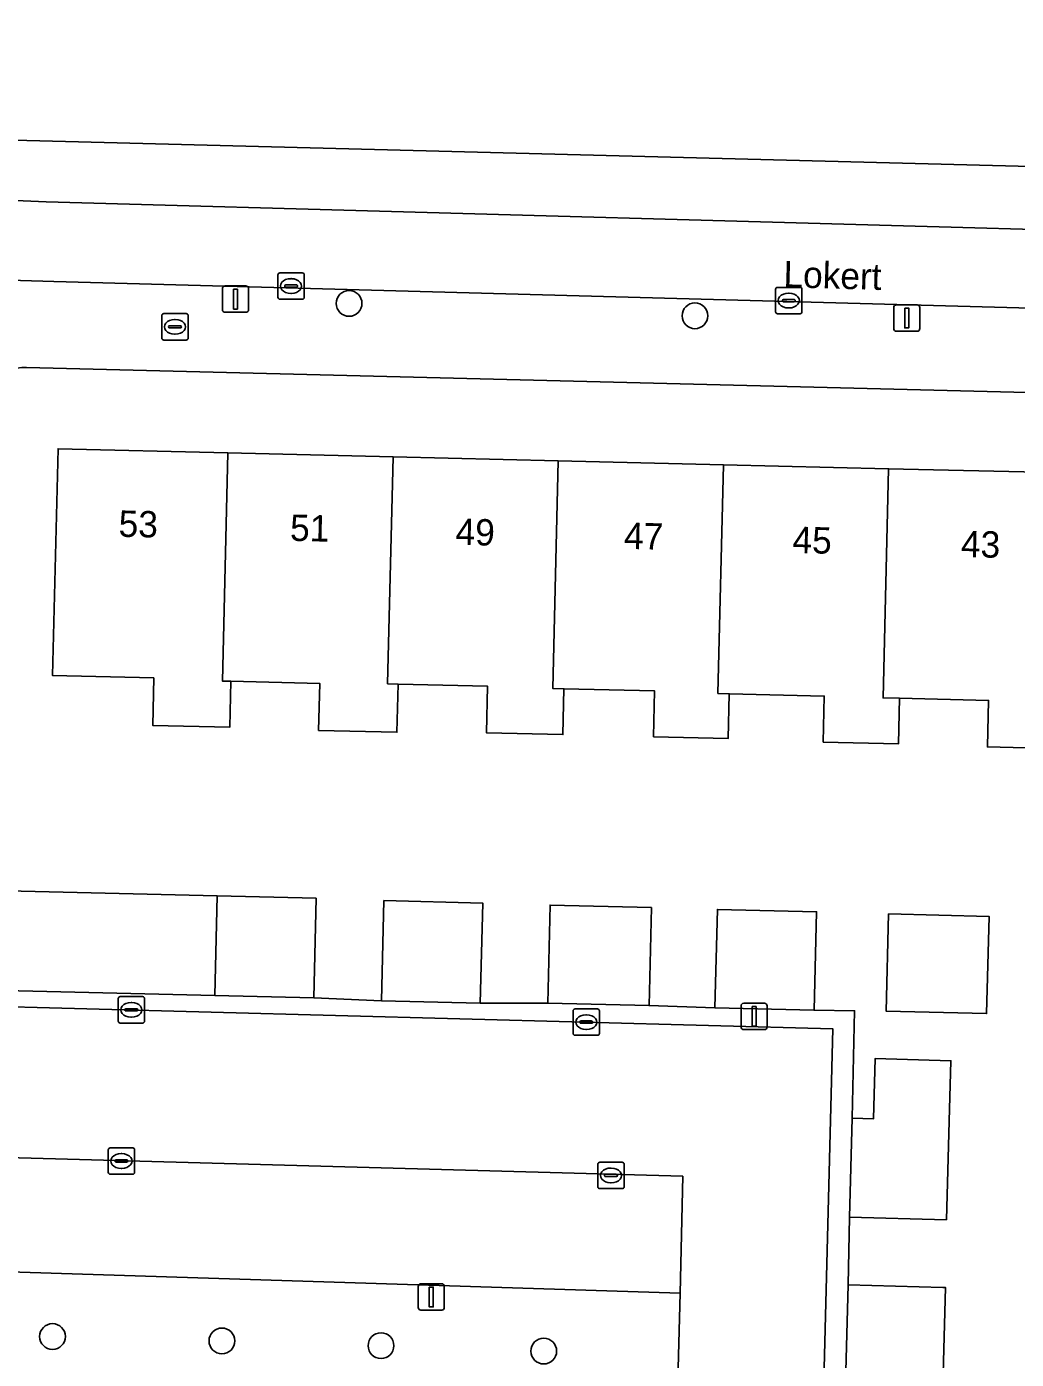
# Model space of a CAD drawing. Extents: x 162082 to 163401, y 388089 to 388636.
# Drawn here: x 162543.3 to 162580.8, y 388329.4 to 388380 of the extents above; entities that cross this region are included whole.
import ezdxf

# ---------------------------------------------------------------- set-up
doc = ezdxf.new("R2010")
doc.units = 0
for name, color, linetype in [('IMGEO_Boom', 7, 'Continuous'), ('IMGEO_Brandkraan', 7, 'Continuous'), ('IMGEO_Erf', 7, 'Continuous'), ('IMGEO_Fietspad_open', 7, 'Continuous'), ('IMGEO_Kolk', 7, 'Continuous'), ('IMGEO_Lichtmast', 7, 'Continuous'), ('IMGEO_Openbare_ruimte_label', 7, 'Continuous'), ('IMGEO_Pand', 7, 'Continuous'), ('IMGEO_Pand_nummerreeks', 7, 'Continuous'), ('IMGEO_Parkeervlak_open', 7, 'Continuous'), ('IMGEO_Rijbaan_lokaal_open', 7, 'Continuous'), ('IMGEO_Voetpad_open', 7, 'Continuous')]:
    doc.layers.add(name, color=color, linetype=linetype)

msp = doc.modelspace()

# ---------------------------------------------------------------- linework, layer by layer
at = {"layer": 'IMGEO_Boom'}
for centre in [(162555.504, 388369.491), (162568.623, 388369.021), (162544.255, 388330.306), (162550.681, 388330.14), (162556.714, 388329.96), (162562.886, 388329.755)]:
    msp.add_circle(centre, 0.489, dxfattribs=at)
at = {"layer": 'IMGEO_Brandkraan'}
for p, q in [((162548.399, 388368.176), (162548.399, 388369.028)), ((162548.474, 388369.102), (162549.326, 388369.102)), ((162548.887, 388368.882), (162548.912, 388368.882)), ((162549.4, 388369.028), (162549.4, 388368.176)), ((162548.658, 388368.596), (162548.658, 388368.608)), ((162549.096, 388368.559), (162548.698, 388368.559)), ((162548.701, 388368.645), (162549.099, 388368.645)), ((162548.91, 388368.322), (162548.885, 388368.322)), ((162549.142, 388368.608), (162549.142, 388368.596)), ((162549.326, 388368.102), (162548.474, 388368.102))]:
    msp.add_line(p, q, dxfattribs=at)
for points in [[(162548.399, 388368.176), (162548.399, 388369.028)], [(162548.474, 388369.102), (162549.326, 388369.102)], [(162549.4, 388369.028), (162549.4, 388368.176)], [(162549.326, 388368.102), (162548.474, 388368.102)]]:
    msp.add_lwpolyline(points, dxfattribs=at)
for centre, radius, start, end in [((162548.476, 388369.026), 0.0765, 91.552, 178.448), ((162548.476, 388369.026), 0.0765, 91.552, 178.448), ((162549.324, 388369.026), 0.0765, 1.552, 88.448), ((162549.324, 388369.026), 0.0765, 1.552, 88.448), ((162548.698, 388368.605), 0.0403, 85.8775, 175.7526), ((162548.695, 388368.595), 0.0366, 178.938, 274.7102), ((162549.099, 388368.602), 0.043, 264.8664, 352.4533), ((162549.103, 388368.607), 0.0386, 1.7309, 96.639), ((162548.476, 388368.178), 0.0765, 181.552, 268.448), ((162548.476, 388368.178), 0.0765, 181.552, 268.448), ((162549.324, 388368.178), 0.0765, 271.552, 358.448), ((162549.324, 388368.178), 0.0765, 271.552, 358.448)]:
    msp.add_arc(centre, radius, start, end, dxfattribs=at)
for centre, major_axis, ratio, start_param, end_param in [((162548.886, 388368.602), (-0.387, 0.002), 0.722429, 4.712389, 7.853982), ((162548.911, 388368.602), (-0.39, 0.002), 0.717154, 1.570796, 4.712389)]:
    msp.add_ellipse(centre, major_axis=major_axis, ratio=ratio, start_param=start_param, end_param=end_param, dxfattribs=at)
at = {"layer": 'IMGEO_Erf'}
for points in [[(162544.566, 388454.63), (162544.543, 388453.83), (162544.152, 388440.133), (162546.495, 388440.044), (162546.386, 388437.172), (162546.278, 388437.177), (162544.069, 388437.261), (162542.31, 388375.7), (162595.542, 388374.322), (162601.897, 388374.162), (162603.561, 388435.824)], [(162598.183, 388356.743), (162598.282, 388360.276), (162598.435, 388365.687), (162543.273, 388367.06)], [(162582.63, 388352.598), (162579.717, 388352.668), (162579.759, 388354.431), (162576.382, 388354.512), (162576.34, 388352.782), (162573.487, 388352.85), (162573.529, 388354.6), (162569.92, 388354.687), (162569.879, 388352.985), (162567.051, 388353.053), (162567.093, 388354.795), (162563.655, 388354.878), (162563.613, 388353.137), (162560.71, 388353.206), (162560.752, 388354.974), (162557.362, 388355.055), (162557.318, 388353.223), (162554.346, 388353.295), (162554.389, 388355.077), (162551.021, 388355.158), (162550.979, 388353.417), (162548.053, 388353.487), (162548.097, 388355.285), (162544.256, 388355.377), (162544.463, 388363.978), (162550.904, 388363.823), (162557.169, 388363.673), (162563.434, 388363.523), (162569.7, 388363.372), (162575.965, 388363.222), (162582.23, 388363.072)], [(162540.932, 388347.25), (162550.503, 388347.02), (162554.252, 388346.93), (162554.162, 388343.153), (162556.732, 388343.045), (162556.826, 388346.841), (162560.573, 388346.748), (162560.478, 388342.951), (162563.037, 388342.956), (162563.13, 388346.669), (162566.973, 388346.573), (162566.88, 388342.86), (162569.381, 388342.775), (162569.474, 388346.508), (162573.234, 388346.415), (162573.141, 388342.682), (162574.679, 388342.663), (162574.589, 388338.583), (162575.389, 388338.56), (162575.453, 388340.848), (162578.331, 388340.767), (162578.266, 388338.479), (162578.16, 388334.733), (162574.483, 388334.837), (162574.434, 388332.27), (162578.028, 388332.169), (162578.13, 388332.166), (162578.024, 388328.426)]]:
    msp.add_lwpolyline(points, dxfattribs=at)
msp.add_lwpolyline([(162579.779, 388346.241), (162579.687, 388342.554), (162575.873, 388342.649), (162575.966, 388346.336)], close=True, dxfattribs=at)
msp.add_arc((162543.228, 388365.232), 1.829, 88.5964, 178.3582, dxfattribs=at)
at = {"layer": 'IMGEO_Fietspad_open'}
msp.add_lwpolyline([(162605.084, 388371.576), (162601.825, 388371.72), (162544.019, 388373.34), (162542.25, 388373.416), (162541.839, 388373.434), (162541.764, 388370.399), (162544.3, 388370.325), (162598.521, 388368.844), (162606.016, 388368.639)], dxfattribs=at)
at = {"layer": 'IMGEO_Kolk'}
for p, q in [((162552.802, 388369.723), (162552.802, 388370.575)), ((162552.877, 388370.649), (162553.729, 388370.649)), ((162553.29, 388370.429), (162553.315, 388370.429)), ((162553.803, 388370.575), (162553.803, 388369.723)), ((162553.061, 388370.143), (162553.061, 388370.155)), ((162553.499, 388370.106), (162553.101, 388370.106)), ((162553.104, 388370.192), (162553.502, 388370.192)), ((162553.313, 388369.869), (162553.288, 388369.869)), ((162553.545, 388370.155), (162553.545, 388370.143)), ((162571.68, 388369.172), (162571.68, 388370.024)), ((162571.755, 388370.098), (162572.607, 388370.098)), ((162572.168, 388369.878), (162572.193, 388369.878)), ((162572.681, 388370.024), (162572.681, 388369.172)), ((162553.729, 388369.649), (162552.877, 388369.649)), ((162571.939, 388369.592), (162571.939, 388369.604)), ((162572.377, 388369.555), (162571.979, 388369.555)), ((162571.982, 388369.641), (162572.38, 388369.641)), ((162572.191, 388369.318), (162572.166, 388369.318)), ((162572.423, 388369.604), (162572.423, 388369.592)), ((162572.607, 388369.098), (162571.755, 388369.098)), ((162546.744, 388342.271), (162546.744, 388343.123)), ((162546.819, 388343.197), (162547.671, 388343.197)), ((162547.232, 388342.977), (162547.257, 388342.977)), ((162547.745, 388343.123), (162547.745, 388342.271)), ((162547.003, 388342.691), (162547.003, 388342.703)), ((162547.441, 388342.654), (162547.043, 388342.654)), ((162547.046, 388342.74), (162547.444, 388342.74)), ((162547.487, 388342.703), (162547.487, 388342.691)), ((162564, 388341.805), (162564, 388342.657)), ((162564.075, 388342.731), (162564.927, 388342.731)), ((162564.488, 388342.511), (162564.513, 388342.511)), ((162565.001, 388342.657), (162565.001, 388341.805)), ((162547.671, 388342.197), (162546.819, 388342.197)), ((162547.255, 388342.417), (162547.23, 388342.417)), ((162564.259, 388342.225), (162564.259, 388342.237)), ((162564.697, 388342.188), (162564.299, 388342.188)), ((162564.302, 388342.274), (162564.7, 388342.274)), ((162564.743, 388342.237), (162564.743, 388342.225)), ((162564.927, 388341.731), (162564.075, 388341.731)), ((162564.511, 388341.951), (162564.486, 388341.951)), ((162546.443, 388337.463), (162547.295, 388337.463)), ((162546.368, 388336.537), (162546.368, 388337.389)), ((162546.627, 388336.957), (162546.627, 388336.969)), ((162547.065, 388336.92), (162546.667, 388336.92)), ((162546.67, 388337.006), (162547.068, 388337.006)), ((162546.856, 388337.243), (162546.881, 388337.243)), ((162547.111, 388336.969), (162547.111, 388336.957)), ((162547.369, 388337.389), (162547.369, 388336.537)), ((162565.012, 388336.916), (162565.864, 388336.916)), ((162547.295, 388336.463), (162546.443, 388336.463)), ((162546.879, 388336.683), (162546.854, 388336.683)), ((162564.937, 388335.99), (162564.937, 388336.842)), ((162565.196, 388336.41), (162565.196, 388336.422)), ((162565.239, 388336.459), (162565.637, 388336.459)), ((162565.425, 388336.696), (162565.45, 388336.696)), ((162565.68, 388336.422), (162565.68, 388336.41)), ((162565.938, 388336.842), (162565.938, 388335.99)), ((162565.864, 388335.916), (162565.012, 388335.916)), ((162565.634, 388336.373), (162565.236, 388336.373)), ((162565.448, 388336.136), (162565.423, 388336.136))]:
    msp.add_line(p, q, dxfattribs=at)
for points in [[(162552.802, 388369.723), (162552.802, 388370.575)], [(162552.877, 388370.649), (162553.729, 388370.649)], [(162553.803, 388370.575), (162553.803, 388369.723)], [(162571.68, 388369.172), (162571.68, 388370.024)], [(162571.755, 388370.098), (162572.607, 388370.098)], [(162572.681, 388370.024), (162572.681, 388369.172)], [(162553.729, 388369.649), (162552.877, 388369.649)], [(162572.607, 388369.098), (162571.755, 388369.098)], [(162546.744, 388342.271), (162546.744, 388343.123)], [(162546.819, 388343.197), (162547.671, 388343.197)], [(162547.745, 388343.123), (162547.745, 388342.271)], [(162564, 388341.805), (162564, 388342.657)], [(162564.075, 388342.731), (162564.927, 388342.731)], [(162565.001, 388342.657), (162565.001, 388341.805)], [(162547.671, 388342.197), (162546.819, 388342.197)], [(162564.927, 388341.731), (162564.075, 388341.731)], [(162546.443, 388337.463), (162547.295, 388337.463)], [(162546.368, 388336.537), (162546.368, 388337.389)], [(162547.369, 388337.389), (162547.369, 388336.537)], [(162565.012, 388336.916), (162565.864, 388336.916)], [(162547.295, 388336.463), (162546.443, 388336.463)], [(162564.937, 388335.99), (162564.937, 388336.842)], [(162565.938, 388336.842), (162565.938, 388335.99)], [(162565.864, 388335.916), (162565.012, 388335.916)]]:
    msp.add_lwpolyline(points, dxfattribs=at)
for centre, radius, start, end in [((162552.879, 388370.573), 0.0765, 91.552, 178.448), ((162552.879, 388370.573), 0.0765, 91.552, 178.448), ((162553.727, 388370.573), 0.0765, 1.552, 88.448), ((162553.727, 388370.573), 0.0765, 1.552, 88.448), ((162553.101, 388370.152), 0.0403, 85.8775, 175.7526), ((162553.098, 388370.142), 0.0366, 178.938, 274.7102), ((162553.502, 388370.149), 0.043, 264.8664, 352.4533), ((162553.506, 388370.154), 0.0386, 1.7309, 96.639), ((162571.757, 388370.022), 0.0765, 91.552, 178.448), ((162571.757, 388370.022), 0.0765, 91.552, 178.448), ((162572.605, 388370.022), 0.0765, 1.552, 88.448), ((162572.605, 388370.022), 0.0765, 1.552, 88.448), ((162552.879, 388369.725), 0.0765, 181.552, 268.448), ((162552.879, 388369.725), 0.0765, 181.552, 268.448), ((162553.727, 388369.725), 0.0765, 271.552, 358.448), ((162553.727, 388369.725), 0.0765, 271.552, 358.448), ((162571.979, 388369.601), 0.0403, 85.8775, 175.7526), ((162571.976, 388369.591), 0.0366, 178.938, 274.7102), ((162572.38, 388369.598), 0.043, 264.8664, 352.4533), ((162572.384, 388369.603), 0.0386, 1.7309, 96.639), ((162571.757, 388369.174), 0.0765, 181.552, 268.448), ((162571.757, 388369.174), 0.0765, 181.552, 268.448), ((162572.605, 388369.174), 0.0765, 271.552, 358.448), ((162572.605, 388369.174), 0.0765, 271.552, 358.448), ((162546.821, 388343.121), 0.0765, 91.552, 178.448), ((162546.821, 388343.121), 0.0765, 91.552, 178.448), ((162547.669, 388343.121), 0.0765, 1.552, 88.448), ((162547.669, 388343.121), 0.0765, 1.552, 88.448), ((162547.043, 388342.7), 0.0403, 85.8775, 175.7526), ((162547.04, 388342.69), 0.0366, 178.938, 274.7102), ((162547.444, 388342.697), 0.043, 264.8664, 352.4533), ((162547.448, 388342.702), 0.0386, 1.7309, 96.639), ((162564.077, 388342.655), 0.0765, 91.552, 178.448), ((162564.077, 388342.655), 0.0765, 91.552, 178.448), ((162564.925, 388342.655), 0.0765, 1.552, 88.448), ((162564.925, 388342.655), 0.0765, 1.552, 88.448), ((162546.821, 388342.273), 0.0765, 181.552, 268.448), ((162546.821, 388342.273), 0.0765, 181.552, 268.448), ((162547.669, 388342.273), 0.0765, 271.552, 358.448), ((162547.669, 388342.273), 0.0765, 271.552, 358.448), ((162564.299, 388342.234), 0.0403, 85.8775, 175.7526), ((162564.296, 388342.224), 0.0366, 178.938, 274.7102), ((162564.7, 388342.231), 0.043, 264.8664, 352.4533), ((162564.704, 388342.236), 0.0386, 1.7309, 96.639), ((162564.077, 388341.807), 0.0765, 181.552, 268.448), ((162564.077, 388341.807), 0.0765, 181.552, 268.448), ((162564.925, 388341.807), 0.0765, 271.552, 358.448), ((162564.925, 388341.807), 0.0765, 271.552, 358.448), ((162546.445, 388337.387), 0.0765, 91.552, 178.448), ((162546.445, 388337.387), 0.0765, 91.552, 178.448), ((162547.293, 388337.387), 0.0765, 1.552, 88.448), ((162547.293, 388337.387), 0.0765, 1.552, 88.448), ((162546.667, 388336.966), 0.0403, 85.8775, 175.7526), ((162546.664, 388336.956), 0.0366, 178.938, 274.7102), ((162547.068, 388336.963), 0.043, 264.8664, 352.4533), ((162547.072, 388336.968), 0.0386, 1.7309, 96.639), ((162565.014, 388336.84), 0.0765, 91.552, 178.448), ((162565.014, 388336.84), 0.0765, 91.552, 178.448), ((162565.862, 388336.84), 0.0765, 1.552, 88.448), ((162565.862, 388336.84), 0.0765, 1.552, 88.448), ((162546.445, 388336.539), 0.0765, 181.552, 268.448), ((162546.445, 388336.539), 0.0765, 181.552, 268.448), ((162547.293, 388336.539), 0.0765, 271.552, 358.448), ((162547.293, 388336.539), 0.0765, 271.552, 358.448), ((162565.236, 388336.419), 0.0403, 85.8775, 175.7526), ((162565.233, 388336.409), 0.0366, 178.938, 274.7102), ((162565.637, 388336.416), 0.043, 264.8664, 352.4533), ((162565.641, 388336.421), 0.0386, 1.7309, 96.639), ((162565.014, 388335.992), 0.0765, 181.552, 268.448), ((162565.014, 388335.992), 0.0765, 181.552, 268.448), ((162565.862, 388335.992), 0.0765, 271.552, 358.448), ((162565.862, 388335.992), 0.0765, 271.552, 358.448)]:
    msp.add_arc(centre, radius, start, end, dxfattribs=at)
for centre, major_axis, ratio, start_param, end_param in [((162553.289, 388370.149), (-0.387, 0.002), 0.722429, 4.712389, 7.853982), ((162553.314, 388370.149), (-0.39, 0.002), 0.717154, 1.570796, 4.712389), ((162572.167, 388369.598), (-0.387, 0.002), 0.722429, 4.712389, 7.853982), ((162572.192, 388369.598), (-0.39, 0.002), 0.717154, 1.570796, 4.712389), ((162547.231, 388342.697), (-0.387, 0.002), 0.722429, 4.712389, 7.853982), ((162547.256, 388342.697), (-0.39, 0.002), 0.717154, 1.570796, 4.712389), ((162564.487, 388342.231), (-0.387, 0.002), 0.722429, 4.712389, 7.853982), ((162564.512, 388342.231), (-0.39, 0.002), 0.717154, 1.570796, 4.712389), ((162546.855, 388336.963), (-0.387, 0.002), 0.722429, 4.712389, 7.853982), ((162546.88, 388336.963), (-0.39, 0.002), 0.717154, 1.570796, 4.712389), ((162565.424, 388336.416), (-0.387, 0.002), 0.722429, 4.712389, 7.853982), ((162565.449, 388336.416), (-0.39, 0.002), 0.717154, 1.570796, 4.712389)]:
    msp.add_ellipse(centre, major_axis=major_axis, ratio=ratio, start_param=start_param, end_param=end_param, dxfattribs=at)
at = {"layer": 'IMGEO_Lichtmast'}
for p, q in [((162550.7, 388369.252), (162550.7, 388370.052)), ((162550.7, 388370.052), (162550.7, 388369.252)), ((162550.8, 388370.152), (162551.59, 388370.152)), ((162551.59, 388370.152), (162550.8, 388370.152)), ((162551.69, 388370.052), (162551.69, 388369.252)), ((162551.69, 388369.252), (162551.69, 388370.052)), ((162576.163, 388368.536), (162576.163, 388369.336)), ((162576.163, 388369.336), (162576.163, 388368.536)), ((162576.263, 388369.436), (162577.053, 388369.436)), ((162577.053, 388369.436), (162576.263, 388369.436)), ((162577.153, 388369.336), (162577.153, 388368.536)), ((162577.153, 388368.536), (162577.153, 388369.336)), ((162551.59, 388369.152), (162550.8, 388369.152)), ((162550.8, 388369.152), (162551.59, 388369.152)), ((162577.053, 388368.436), (162576.263, 388368.436)), ((162576.263, 388368.436), (162577.053, 388368.436)), ((162570.37, 388342.048), (162570.37, 388342.848)), ((162570.37, 388342.848), (162570.37, 388342.048)), ((162570.47, 388342.948), (162571.26, 388342.948)), ((162571.26, 388342.948), (162570.47, 388342.948)), ((162571.36, 388342.848), (162571.36, 388342.048)), ((162571.36, 388342.048), (162571.36, 388342.848)), ((162571.26, 388341.948), (162570.47, 388341.948)), ((162570.47, 388341.948), (162571.26, 388341.948)), ((162558.126, 388331.408), (162558.126, 388332.208)), ((162558.126, 388332.208), (162558.126, 388331.408)), ((162558.226, 388332.308), (162559.016, 388332.308)), ((162559.016, 388332.308), (162558.226, 388332.308)), ((162559.116, 388332.208), (162559.116, 388331.408)), ((162559.116, 388331.408), (162559.116, 388332.208)), ((162559.016, 388331.308), (162558.226, 388331.308)), ((162558.226, 388331.308), (162559.016, 388331.308))]:
    msp.add_line(p, q, dxfattribs=at)
for points in [[(162551.12, 388370.027), (162551.27, 388370.027), (162551.27, 388369.277), (162551.12, 388369.277), (162551.12, 388370.027)], [(162576.583, 388369.311), (162576.733, 388369.311), (162576.733, 388368.561), (162576.583, 388368.561), (162576.583, 388369.311)], [(162570.79, 388342.823), (162570.94, 388342.823), (162570.94, 388342.073), (162570.79, 388342.073), (162570.79, 388342.823)], [(162558.546, 388332.183), (162558.696, 388332.183), (162558.696, 388331.433), (162558.546, 388331.433), (162558.546, 388332.183)]]:
    msp.add_lwpolyline(points, dxfattribs=at)
for centre, start, end in [((162550.8, 388370.052), 90, 180), ((162550.8, 388370.052), 90, 180), ((162551.59, 388370.052), 0, 90), ((162551.59, 388370.052), 360, 90), ((162576.263, 388369.336), 90, 180), ((162576.263, 388369.336), 90, 180), ((162577.053, 388369.336), 0, 90), ((162577.053, 388369.336), 360, 90), ((162550.8, 388369.252), 180, 270), ((162550.8, 388369.252), 180, 270), ((162551.59, 388369.252), 270, 0), ((162551.59, 388369.252), 270, 0), ((162576.263, 388368.536), 180, 270), ((162576.263, 388368.536), 180, 270), ((162577.053, 388368.536), 270, 0), ((162577.053, 388368.536), 270, 0), ((162570.47, 388342.848), 90, 180), ((162570.47, 388342.848), 90, 180), ((162571.26, 388342.848), 0, 90), ((162571.26, 388342.848), 360, 90), ((162570.47, 388342.048), 180, 270), ((162570.47, 388342.048), 180, 270), ((162571.26, 388342.048), 270, 0), ((162571.26, 388342.048), 270, 0), ((162558.226, 388332.208), 90, 180), ((162558.226, 388332.208), 90, 180), ((162559.016, 388332.208), 0, 90), ((162559.016, 388332.208), 360, 90), ((162558.226, 388331.408), 180, 270), ((162558.226, 388331.408), 180, 270), ((162559.016, 388331.408), 270, 0), ((162559.016, 388331.408), 270, 0)]:
    msp.add_arc(centre, 0.1, start, end, dxfattribs=at)
at = {"layer": 'IMGEO_Pand'}
for points in [[(162551.021, 388355.158), (162550.698, 388355.166), (162550.904, 388363.823), (162544.463, 388363.978), (162544.256, 388355.377), (162548.097, 388355.285), (162548.053, 388353.487), (162550.979, 388353.417)], [(162551.021, 388355.158), (162554.389, 388355.077), (162554.346, 388353.295), (162557.318, 388353.223), (162557.362, 388355.055), (162556.964, 388355.065), (162557.169, 388363.673), (162550.904, 388363.823), (162550.698, 388355.166)], [(162563.434, 388363.523), (162557.169, 388363.673), (162556.964, 388355.065), (162557.362, 388355.055), (162560.752, 388354.974), (162560.71, 388353.206), (162563.613, 388353.137), (162563.655, 388354.878), (162563.227, 388354.888)], [(162563.434, 388363.523), (162563.227, 388354.888), (162563.655, 388354.878), (162567.093, 388354.795), (162567.051, 388353.053), (162569.879, 388352.985), (162569.92, 388354.687), (162569.492, 388354.697), (162569.7, 388363.372)], [(162569.7, 388363.372), (162569.492, 388354.697), (162569.92, 388354.687), (162573.529, 388354.6), (162573.487, 388352.85), (162576.34, 388352.782), (162576.382, 388354.512), (162575.757, 388354.527), (162575.965, 388363.222)], [(162576.382, 388354.512), (162579.759, 388354.431), (162579.717, 388352.668), (162582.63, 388352.598), (162582.673, 388354.39), (162582.023, 388354.406), (162582.23, 388363.072), (162575.965, 388363.222), (162575.757, 388354.527)], [(162550.412, 388343.243), (162550.503, 388347.02), (162540.932, 388347.25), (162540.842, 388343.472)], [(162550.412, 388343.243), (162554.162, 388343.153), (162554.252, 388346.93), (162550.503, 388347.02)], [(162560.573, 388346.748), (162556.826, 388346.841), (162556.732, 388343.045), (162560.478, 388342.951)], [(162563.13, 388346.669), (162563.037, 388342.956), (162566.88, 388342.86), (162566.973, 388346.573)], [(162573.234, 388346.415), (162569.474, 388346.508), (162569.381, 388342.775), (162573.141, 388342.682)], [(162575.873, 388342.649), (162579.687, 388342.554), (162579.779, 388346.241), (162575.966, 388346.336)], [(162574.589, 388338.583), (162574.483, 388334.837), (162578.16, 388334.733), (162578.266, 388338.479), (162578.331, 388340.767), (162575.453, 388340.848), (162575.389, 388338.56)], [(162578.028, 388332.169), (162574.434, 388332.27), (162574.328, 388328.531), (162578.024, 388328.426), (162578.13, 388332.166)]]:
    msp.add_lwpolyline(points, close=True, dxfattribs=at)
at = {"layer": 'IMGEO_Parkeervlak_open'}
msp.add_lwpolyline([(162568.065, 388331.956), (162568.161, 388336.385), (162540.683, 388337.145), (162540.608, 388332.828)], close=True, dxfattribs=at)
at = {"layer": 'IMGEO_Rijbaan_lokaal_open'}
msp.add_lwpolyline([(162573.176, 388315.745), (162573.857, 388341.976), (162540.827, 388342.868), (162540.683, 388337.145), (162568.161, 388336.385), (162568.065, 388331.956), (162567.804, 388322.464), (162567.649, 388316.822), (162567.624, 388315.895)], close=True, dxfattribs=at)
at = {"layer": 'IMGEO_Voetpad_open'}
for points in [[(162601.897, 388374.162), (162595.542, 388374.322), (162542.31, 388375.7), (162542.25, 388373.416), (162544.019, 388373.34), (162601.825, 388371.72)], [(162554.162, 388343.153), (162550.412, 388343.243), (162540.842, 388343.472), (162540.827, 388342.868), (162573.857, 388341.976), (162573.176, 388315.745), (162573.98, 388315.724), (162573.986, 388315.885), (162574.093, 388319.684), (162574.154, 388322.28), (162574.26, 388326.045), (162574.328, 388328.531), (162574.434, 388332.27), (162574.483, 388334.837), (162574.589, 388338.583), (162574.679, 388342.663), (162573.141, 388342.682), (162569.381, 388342.775), (162566.88, 388342.86), (162563.037, 388342.956), (162560.478, 388342.951), (162556.732, 388343.045)], [(162566.815, 388322.494), (162567.804, 388322.464), (162568.065, 388331.956), (162540.608, 388332.828), (162540.075, 388312.386), (162568.204, 388311.652), (162568.242, 388311.654), (162573.835, 388311.494), (162573.888, 388313.371), (162573.98, 388315.724), (162573.176, 388315.745), (162567.624, 388315.895), (162567.649, 388316.822), (162566.646, 388316.859)]]:
    msp.add_lwpolyline(points, close=True, dxfattribs=at)
for points in [[(162598.521, 388368.844), (162544.3, 388370.325), (162541.764, 388370.399), (162541.427, 388370.401), (162541.4, 388365.284)], [(162543.273, 388367.06), (162598.435, 388365.687), (162598.521, 388368.844)]]:
    msp.add_lwpolyline(points, dxfattribs=at)
msp.add_arc((162543.228, 388365.232), 1.829, 88.5964, 178.3582, dxfattribs=at)

# ---------------------------------------------------------------- texts
at = {"layer": 'IMGEO_Openbare_ruimte_label'}
msp.add_text('Lokert', height=1, rotation=358.3389, dxfattribs=at).set_placement((162571.969, 388370.107))
at = {"layer": 'IMGEO_Pand_nummerreeks'}
for s, p in [('53', (162546.753, 388360.642)), ('51', (162553.256, 388360.487)), ('49', (162559.533, 388360.335)), ('47', (162565.923, 388360.182)), ('45', (162572.313, 388360.029)), ('43', (162578.703, 388359.875))]:
    msp.add_text(s, height=1, rotation=358.625, dxfattribs=at).set_placement(p)

doc.saveas('drawing.dxf')
